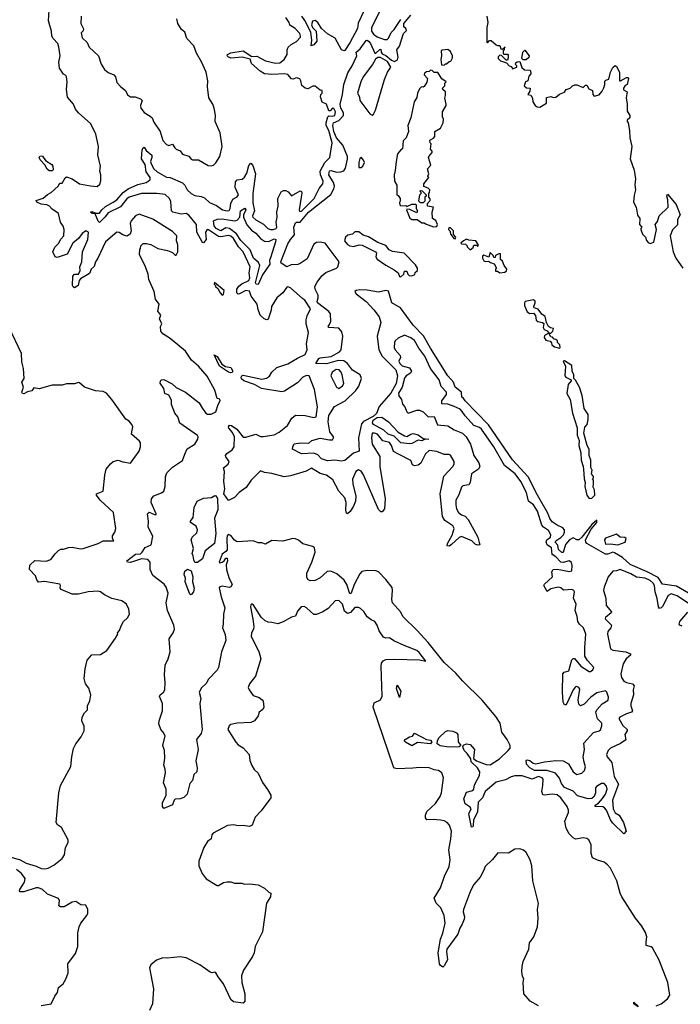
# Model space of a CAD drawing. Extents: x 2293139 to 2515392, y 824115 to 1006937.
# Tile 311 of 417: x 2410292 to 2415619, y 965650 to 973587. Entities that reach past the tile are written whole.
import ezdxf

# ---------------------------------------------------------------- set-up
doc = ezdxf.new("R2010")
doc.units = 0

msp = doc.modelspace()

# ---------------------------------------------------------------- linework, layer by layer
at = {"layer": '0CON10XD'}
for points in [[(2413235.6, 973735.6), (2413127.7, 973525), (2413129.3, 973495), (2413145, 973469.3), (2413175, 973448.4), (2413235, 973427.6), (2413255, 973427.9), (2413265, 973436.7), (2413286.8, 973483.2), (2413312.1, 973507.9), (2413365, 973589.2)], [(2411624.3, 970085.7), (2411642.2, 970127.8), (2411705, 970166), (2411727.5, 970205), (2411732, 970225), (2411725, 970236), (2411583.8, 970335), (2411566.7, 970385), (2411542.5, 970415), (2411517.5, 970485), (2411515, 970520), (2411495, 970560), (2411463, 970573), (2411453.3, 970615), (2411426.1, 970656.1), (2411426.2, 970675), (2411435.8, 970684.2), (2411455.6, 970685.6), (2411521.8, 970651.8), (2411555, 970622.9), (2411630, 970585), (2411739.7, 970499.7), (2411765, 970453.3), (2411794, 970415), (2411807.7, 970407.7), (2411835, 970407.5), (2411875, 970426.7), (2411893.8, 970486.2), (2411909.2, 970515), (2411905, 970527.5), (2411883.8, 970533.8), (2411865, 970600), (2411804.1, 970714.1), (2411732.7, 970792.7), (2411678.3, 970841.7), (2411630, 970915), (2411505, 971017.5), (2411447.5, 971055), (2411430, 971075), (2411427, 971113), (2411437.5, 971135), (2411420, 971175), (2411430, 971205), (2411407, 971237), (2411416.7, 971295), (2411387.5, 971335), (2411376.7, 971395), (2411333, 971493), (2411327.5, 971535), (2411306.2, 971595), (2411257.5, 971695), (2411260, 971735), (2411267, 971743), (2411270, 971765), (2411288.3, 971781.7), (2411315, 971782.5), (2411350, 971775), (2411405, 971743.3), (2411485, 971727.5), (2411525, 971710), (2411545, 971690), (2411555, 971690), (2411567.5, 971715), (2411567, 971773), (2411556.7, 971805), (2411558.8, 971845), (2411525, 971878.6), (2411365, 971978), (2411255, 972018), (2411225, 972006.7), (2411192, 971965), (2411184.2, 971945), (2411190, 971885), (2411182.3, 971857.7), (2411155, 971841.2), (2411125, 971853.8), (2411095, 971872), (2411076.1, 971873.9), (2410985, 971796.7), (2410922.5, 971665), (2410902.1, 971635), (2410891.4, 971598.6), (2410868.9, 971575), (2410855, 971540.6), (2410781.8, 971498.2), (2410772, 971485), (2410762.4, 971445), (2410735, 971424.6), (2410722.4, 971432.4), (2410717.4, 971445), (2410721.7, 971518.3), (2410734.2, 971535.8), (2410765, 971536.9), (2410779.3, 971565), (2410778.2, 971595), (2410792.2, 971635), (2410798.5, 971715), (2410841.5, 971815), (2410845.8, 971875), (2410825, 971886.2), (2410795, 971863.8), (2410766.8, 971823.2), (2410721.2, 971785), (2410674, 971696), (2410595, 971668.9), (2410579.2, 971675), (2410558, 971715), (2410575, 971753.3), (2410605, 971784), (2410623, 971817), (2410647.5, 971845), (2410651.1, 971895), (2410642.2, 971922.2), (2410620, 971955), (2410606, 972025), (2410555, 972060), (2410532.5, 972085), (2410510, 972095), (2410465, 972098.8), (2410430, 972115), (2410425, 972130), (2410480.7, 972149.3), (2410515, 972178.8), (2410546.1, 972193.9), (2410602.5, 972245), (2410615, 972270), (2410635, 972270), (2410658, 972312), (2410670.8, 972319.2), (2410715, 972302.9), (2410775, 972262.5), (2410863.3, 972246.7), (2410917.7, 972242.3), (2410938.3, 972261.7), (2410946.8, 972286.8), (2410946.9, 972335), (2410939.4, 972365), (2410942.5, 972405), (2410921.7, 972498.3), (2410928.8, 972565), (2410906.7, 972665), (2410865, 972746.7), (2410765, 972836.9), (2410741.8, 972865), (2410726.8, 972906.8), (2410677.7, 972962.3), (2410669.1, 973025), (2410674.3, 973085), (2410670, 973125), (2410665, 973137.5), (2410645, 973147.5), (2410613.3, 973195), (2410606.7, 973245), (2410618.8, 973295), (2410608.8, 973365), (2410600, 973395), (2410562.5, 973435), (2410552.5, 973455), (2410547.5, 973495), (2410523, 973577), (2410530, 973665)], [(2415716.5, 968946.5), (2415589.8, 969019.8), (2415475, 969036.9), (2415440.3, 969090.3), (2415351.4, 969135), (2415216.2, 969195), (2415152.1, 969252.1), (2415089.4, 969289.4), (2415075, 969293.8), (2415035, 969277.6), (2415015, 969279.3), (2414865, 969364.3), (2414857.4, 969375), (2414856, 969395), (2414901.1, 969478.9), (2414945.6, 969535), (2414945, 969553.3), (2414905, 969516.9), (2414825.4, 969415), (2414801.5, 969395), (2414785, 969393.5), (2414755, 969409.4), (2414725.8, 969395), (2414694.6, 969355.4), (2414675, 969291.8), (2414665, 969291.8), (2414636, 969315), (2414631, 969351), (2414610.3, 969375), (2414614.2, 969385), (2414655, 969411.7), (2414676, 969434), (2414685.2, 969455), (2414685.1, 969475.1), (2414672, 969492), (2414625, 969511.6), (2414585, 969539.2), (2414566.7, 969565), (2414551.1, 969608.9), (2414466.6, 969755), (2414391.6, 969901.6), (2414265, 970038.2), (2414071.5, 970321.5), (2413883.5, 970515), (2413869.1, 970539.1), (2413857.5, 970545), (2413855.6, 970585), (2413805, 970623.8), (2413790.5, 970665), (2413745, 970715.6), (2413605, 970939.1), (2413548.2, 971038.2), (2413464.6, 971125), (2413363.2, 971263.2), (2413293.2, 971303.2), (2413265, 971398.6), (2413245, 971403.8), (2413185, 971389.8), (2413095, 971406.2), (2413035, 971409.5), (2413004.5, 971405), (2412995.3, 971395), (2413005, 971376.6), (2413086.5, 971316.5), (2413148.5, 971248.5), (2413190.8, 971190.7), (2413205.3, 971145), (2413174.3, 971035.7), (2413187.4, 970925), (2413215, 970874), (2413324.3, 970765), (2413339, 970715), (2413329.1, 970655), (2413285, 970576.2), (2413190.3, 970469.7), (2413168.9, 970411.1), (2413142, 970388), (2413063.2, 970346.8), (2413049.6, 970330.4), (2413024.8, 970215), (2413030.2, 970109.8), (2412985, 970092), (2412915, 970033.5), (2412887.3, 970027.3), (2412834.1, 970035.9), (2412775, 970030.8), (2412725, 970047.5), (2412695, 970080), (2412665, 970092.2), (2412565, 970086.7), (2412492.5, 970125), (2412493.3, 970145), (2412505, 970167.5), (2412557.3, 970177.3), (2412625, 970172.5), (2412647.5, 970195), (2412715, 970212.5), (2412791.1, 970198.9), (2412815, 970200.8), (2412823.1, 970215), (2412821.9, 970225), (2412793, 970265), (2412779.5, 970345), (2412784.3, 970395), (2412831.4, 970468.6), (2412916.2, 970513.8), (2413002.1, 970597.9), (2413027.3, 970632.7), (2413049.3, 970695), (2413038, 970725), (2412975, 970761.4), (2412936.7, 970816.7), (2412906.4, 970836.4), (2412861.4, 970838.6), (2412765, 970813.8), (2412680, 970815), (2412704.4, 970855), (2412715, 970862.2), (2412805, 970872), (2412870.4, 970909.6), (2412883.5, 970925), (2412896.7, 971035), (2412890.6, 971070.6), (2412865, 971101.4), (2412784.4, 971105), (2412778.7, 971115), (2412790.2, 971129.8), (2412801.4, 971155), (2412798.8, 971215), (2412783.8, 971233.8), (2412694, 971305), (2412689.8, 971315), (2412699.6, 971345), (2412698.7, 971365), (2412675.8, 971415), (2412673.2, 971435), (2412690.2, 971469.8), (2412728.6, 971521.4), (2412762, 971548), (2412847.5, 971585), (2412856.7, 971595), (2412869.2, 971635), (2412756.7, 971785), (2412714.8, 971794.8), (2412685, 971791.7), (2412662.9, 971777), (2412611.3, 971658.7), (2412555, 971621.6), (2412535, 971613.5), (2412480.2, 971609.8), (2412445, 971594.4), (2412400.4, 971625), (2412398.4, 971635), (2412455, 971778.9), (2412475, 971813.9), (2412508, 971852), (2412502.7, 971915), (2412515, 971949.2), (2412525, 971955.6), (2412555, 971955.8), (2412620.2, 972035), (2412800.9, 972179.1), (2412826.6, 972223.4), (2412830.5, 972245), (2412822.5, 972275), (2412785.2, 972335), (2412791.5, 972368.5), (2412805, 972372.4), (2412847.3, 972357.3), (2412880.5, 972359.5), (2412905, 972369.1), (2412918.7, 972391.3), (2412936.7, 972463.3), (2412934.2, 972485), (2412898.4, 972575), (2412847.2, 972635), (2412825.1, 972685.1), (2412816.3, 972735), (2412823.8, 972756.2), (2412865.1, 972774.9), (2412904, 972815), (2412902.7, 972835), (2412881, 972875), (2412876.3, 972905), (2412895.5, 972985), (2412904.9, 973065), (2412939.1, 973159.1), (2412973.8, 973215), (2413009.7, 973295), (2413005, 973326.4), (2413038.6, 973351.4), (2413085, 973419.1), (2413095, 973421.2), (2413105, 973414.7), (2413122, 973395), (2413155, 973317.5), (2413165, 973316.7), (2413195, 973347.8), (2413205, 973350.6), (2413206.5, 973325), (2413215, 973311.8), (2413245, 973299.4), (2413291, 973261), (2413315, 973250.4), (2413338, 973262), (2413343.6, 973285), (2413333.3, 973345), (2413355.8, 973374.2), (2413387.5, 973475), (2413411.2, 973498.8), (2413405.5, 973515), (2413389.8, 973529.8), (2413388.7, 973555), (2413446.7, 973623.3)], [(2413066.1, 973655), (2413021.8, 973558.2), (2413014.8, 973515), (2412955, 973401), (2412915, 973339.1), (2412905, 973335.5)], [(2410788.8, 973615), (2410786.2, 973555), (2410806.1, 973513.9), (2410803.6, 973496.4), (2410788.3, 973481.7), (2410795, 973440), (2410835, 973402.5), (2410853.3, 973365), (2410928.8, 973295), (2410948.3, 973228.3), (2410976.7, 973185), (2411005, 973160), (2411051.7, 973141.7), (2411063.3, 973125), (2411075, 973080), (2411107.5, 973045), (2411145, 973016.7), (2411161.7, 972981.7), (2411185, 972966.2), (2411224.1, 972964.1), (2411265, 972948), (2411280, 972935), (2411266, 972895), (2411270, 972875), (2411295, 972838.8), (2411345, 972810), (2411359.2, 972795), (2411375, 972760), (2411424, 972685), (2411445, 972613.3), (2411475, 972580), (2411495, 972573.3), (2411525, 972582.5), (2411542.5, 972555), (2411555, 972542.5), (2411585, 972530), (2411603.6, 972503.6), (2411657, 972487), (2411673.6, 972463.6), (2411685, 972457.5), (2411735, 972457.5), (2411812.7, 972412.7), (2411835, 972408), (2411855, 972414.2), (2411875, 972432), (2411906, 972484), (2411924.5, 972565), (2411908.2, 972675), (2411867.1, 972765), (2411872.1, 972817.9), (2411860.5, 972875), (2411850, 972905), (2411816.5, 972956.5), (2411807.5, 973045), (2411808.8, 973095), (2411795.5, 973164.5), (2411758.2, 973248.2), (2411717.8, 973317.8), (2411695, 973376.7), (2411640, 973435), (2411625, 973487.5), (2411597, 973507), (2411566.2, 973555), (2411560, 973595)], [(2412576.1, 971336.1), (2412475, 971424.7), (2412455, 971433.9), (2412445, 971430.9), (2412415, 971385.4), (2412365.3, 971344.7), (2412322, 971275), (2412319.5, 971245), (2412296.4, 971173.6), (2412285, 971167.5), (2412264.7, 971174.7), (2412230.8, 971205), (2412215, 971250), (2412207.5, 971295), (2412158.9, 971358.9), (2412145, 971399.6), (2412115, 971404.4), (2412065, 971376.4), (2412055, 971375.5), (2412042.3, 971385), (2412043.7, 971415), (2412060.3, 971439.7), (2412082.2, 971457.8), (2412139, 971485), (2412148.8, 971505), (2412141.9, 971545), (2412150.8, 971595), (2412094.8, 971715), (2412056.6, 971756.6), (2412015, 971821.8), (2411995, 971841.6), (2411975, 971848.2), (2411915, 971837.4), (2411895, 971840.2), (2411815, 971894.2), (2411802.9, 971895), (2411791.2, 971875), (2411795.6, 971815), (2411775, 971788.1), (2411765, 971789.8), (2411721.5, 971875), (2411717.2, 971935), (2411655, 972010.8), (2411635, 972024.8), (2411595, 972018.2), (2411526, 972036), (2411517.2, 972047.2), (2411512, 972122), (2411501.2, 972145), (2411465, 972178.4), (2411397, 972187), (2411275, 972185.4), (2411174.1, 972155), (2411156.9, 972143.1), (2411105, 972078.8), (2411005, 972028.8), (2410979.2, 971995), (2410935, 971953.3), (2410925, 971962.9), (2410901.4, 972021.4), (2410876.7, 972025), (2410863.7, 972036.3), (2410875, 972040.5), (2410907.2, 972027.2), (2410935, 972026.1), (2410955.3, 972055), (2410985, 972081.5), (2411044.8, 972115), (2411075.1, 972134.9), (2411126.3, 972193.7), (2411166.9, 972223.1), (2411245, 972258.4), (2411312.5, 972275), (2411344.4, 972295), (2411345.4, 972315), (2411311.4, 972361.4), (2411305, 972418.9), (2411274.8, 972465), (2411280.6, 972535), (2411285, 972551.2), (2411295, 972560), (2411312.7, 972532.7), (2411357.9, 972495), (2411358.9, 972475), (2411347.7, 972445), (2411352.2, 972425), (2411373.7, 972383.7), (2411401.2, 972361.2), (2411475, 972318.7), (2411505, 972314.3), (2411605, 972271), (2411622.9, 972252.9), (2411642.3, 972215), (2411675, 972184.6), (2411705, 972169.1), (2411755, 972161.8), (2411781.5, 972151.5), (2411823.1, 972113.1), (2411878.9, 972088.9), (2411926.4, 972055), (2411964, 972046), (2411981.4, 972048.6), (2411990.4, 972065), (2411995.4, 972105.4), (2412010.4, 972139.6), (2412045, 972158.1), (2412055.9, 972174.1), (2412029.5, 972235), (2412031.3, 972278.7), (2412045, 972295.5), (2412085, 972301.1), (2412105, 972316.9), (2412125, 972350.8), (2412139.6, 972410.4), (2412155, 972429.2), (2412171.2, 972411.2), (2412193.9, 972345), (2412171.3, 972185), (2412171, 972111), (2412186.2, 972045), (2412169.2, 972005), (2412171.2, 971995), (2412195, 971973.3), (2412258.7, 971938.7), (2412294.3, 971904.3), (2412315, 971895.3), (2412335, 971895.3), (2412360, 971905), (2412365.9, 971914.1), (2412360.4, 971955), (2412367.8, 971995), (2412364.8, 972035.2), (2412376.9, 972085), (2412374, 972145), (2412401.2, 972198.8), (2412420.1, 972209.9), (2412439.3, 972209.3), (2412458, 972198), (2412485, 972167.1), (2412555, 972206.7), (2412565, 972201.2), (2412568.5, 972188.5), (2412560.9, 972155), (2412545.3, 972055.3), (2412551.8, 972041.8), (2412565, 972044.4), (2412666.5, 972145), (2412707.2, 972225), (2412735.8, 972265), (2412739.3, 972285), (2412718.1, 972335), (2412715.8, 972365), (2412753.8, 972436.2), (2412793.9, 972475), (2412812.4, 972595), (2412785, 972694.1), (2412763.6, 972733.6), (2412763.5, 972756.5), (2412776.1, 972803.9), (2412785, 972810.6), (2412815, 972808.3), (2412833.9, 972815), (2412838.3, 972845), (2412825, 972870), (2412815, 972873.8), (2412795, 972851.2), (2412785, 972852.5), (2412766.4, 972906.4), (2412731.7, 972921.7), (2412717.5, 972965), (2412720, 972985), (2412730, 972995), (2412730, 973015), (2412715, 973017.5), (2412675, 973050), (2412655, 973050), (2412615, 973030), (2412595, 973033.8), (2412565.9, 973055.9), (2412559.4, 973095), (2412550.6, 973110.6), (2412525, 973118), (2412495, 973107.5), (2412485, 973110), (2412454.3, 973144.3), (2412429.7, 973150.3), (2412325, 973143.9), (2412265, 973151.3), (2412231.6, 973171.6), (2412162.6, 973232.6), (2412149.5, 973269.5), (2412085, 973284.1), (2411997.2, 973277.2), (2411975, 973284.4), (2411966, 973295), (2411968, 973305), (2411995, 973320), (2412095, 973335.3), (2412165, 973289.2), (2412205, 973293.8), (2412275, 973255.5), (2412355, 973235.3), (2412390.6, 973239.4), (2412425, 973265.6), (2412449.2, 973305), (2412450, 973345), (2412456.5, 973365), (2412481.9, 973388.1), (2412525, 973411.2), (2412555.6, 973445), (2412557.5, 973455), (2412550, 973475), (2412514.7, 973514.7), (2412471.7, 973541.7), (2412464.5, 973565), (2412438.5, 973605)], [(2412905, 973335.5), (2412888.1, 973345), (2412835, 973438.1), (2412773.9, 973473.9), (2412726.3, 973515), (2412695.3, 973565.3), (2412675, 973580.3), (2412654.3, 973575), (2412644.4, 973544.4), (2412652.9, 973522.9), (2412682.2, 973495), (2412687.1, 973415), (2412665, 973383.1), (2412643.8, 973375), (2412647.1, 973422.9), (2412639.7, 973485), (2412590.9, 973580.9), (2412566.4, 973615)], [(2414060, 973615), (2414067.5, 973565), (2414060, 973525), (2414060, 973405), (2414065, 973400), (2414081.7, 973418.3), (2414095, 973420), (2414133, 973383), (2414145, 973377.5), (2414165, 973380), (2414171.7, 973351.7), (2414185, 973350), (2414207, 973367), (2414200, 973360), (2414200, 973345), (2414190, 973335), (2414190, 973315), (2414195, 973310), (2414225, 973310), (2414231.7, 973301.7), (2414231.7, 973278.3), (2414225, 973260), (2414215, 973260), (2414178.3, 973298.3), (2414165, 973300), (2414151.7, 973288.3), (2414150, 973275), (2414170, 973255), (2414218.3, 973238.3), (2414240, 973215), (2414258.3, 973208.3), (2414265, 973190), (2414300, 973205), (2414300, 973215), (2414290, 973225), (2414291.7, 973238.3), (2414303, 973247), (2414325, 973250), (2414341.7, 973201.7), (2414361.7, 973181.7), (2414405, 973180), (2414410, 973175), (2414415, 973150), (2414398.3, 973131.7), (2414390, 973095), (2414370, 973085), (2414360, 973055), (2414378.3, 973038.3), (2414407.5, 973035), (2414405, 973010), (2414390, 972985), (2414415, 972977.5), (2414426.7, 972955), (2414430, 972925), (2414447.5, 972895), (2414463.6, 972883.6), (2414487, 972883), (2414540, 972915), (2414540, 972960), (2414575, 972967.5), (2414595, 972960), (2414615, 972962.5), (2414645, 972987.5), (2414685, 973002.5), (2414700, 973025), (2414730, 973035), (2414750, 973055), (2414768.3, 973061.7), (2414785, 973062.5), (2414835, 973040), (2414855, 973060), (2414865, 973060), (2414880.7, 973030.7), (2414910, 973015), (2414913, 972983), (2414925, 972970), (2414965, 972982.5), (2414988.8, 973011.2), (2415001.7, 973038.3), (2415010, 973065), (2415009.3, 973090.7), (2415019.3, 973100.7), (2415043, 973107), (2415056.7, 973165), (2415075, 973202.5), (2415095, 973217.5), (2415105, 973210), (2415130, 973165), (2415130, 973095), (2415137, 973093), (2415185, 973120), (2415195, 973120), (2415201.7, 973111.7), (2415190, 973065), (2415173.6, 973056.4), (2415160, 973035), (2415161.7, 973021.7), (2415190, 973005), (2415183.6, 972956.4)], [(2413715, 973220), (2413725, 973230), (2413735, 973230), (2413755, 973250), (2413768.3, 973251.7), (2413781.7, 973278.3), (2413782.5, 973295), (2413765, 973330), (2413745, 973347.5), (2413698.3, 973341.7), (2413690, 973335), (2413693.3, 973295), (2413687.5, 973265), (2413692.5, 973222.5), (2413715, 973220)], [(2414375, 973262.5), (2414352.5, 973262.5), (2414340, 973275), (2414350, 973325), (2414365, 973340), (2414400, 973295), (2414398.3, 973281.7), (2414375, 973262.5)], [(2413135, 972816.7), (2413145, 972824), (2413162.6, 972857.4), (2413235, 973106), (2413257.5, 973165), (2413285.8, 973205), (2413259, 973249), (2413202.8, 973282.8), (2413178.9, 973281.1), (2413160.5, 973269.5), (2413136.2, 973225), (2413062.9, 973127.1), (2413042.7, 973087.3), (2413015.5, 972995.5), (2413031, 972965), (2413036, 972935), (2413115, 972826.8), (2413135, 972816.7)], [(2413628.3, 971918.3), (2413655, 971920), (2413660, 971935), (2413648.3, 971968.3), (2413620, 971985), (2413617.5, 972035), (2413630, 972075), (2413580, 972085), (2413580, 972105), (2413601.7, 972128.3), (2413601.7, 972141.7), (2413590, 972155), (2413590, 972185), (2413597, 972193), (2413600, 972215), (2413585, 972230), (2413551.7, 972241.7), (2413550, 972265), (2413590, 972315), (2413582.5, 972325), (2413590, 972345), (2413580, 972385), (2413607.5, 972415), (2413587.5, 972475), (2413590, 972485), (2413617.5, 972515), (2413617, 972527), (2413603.6, 972543.6), (2413610, 972585), (2413603, 972593), (2413600, 972615), (2413629.3, 972630.7), (2413640, 972645), (2413640, 972685), (2413686.4, 972713.6), (2413707.5, 972755), (2413710, 972785), (2413702.5, 972805), (2413702.5, 972845), (2413730, 972895), (2413730, 972905), (2413720, 972955), (2413726.7, 972975), (2413726.4, 973006.4), (2413703.3, 973023.3), (2413702.5, 973035), (2413720, 973055), (2413720, 973075), (2413730, 973085), (2413695, 973110), (2413665, 973160), (2413635, 973160), (2413618.3, 973178.3), (2413605, 973180), (2413595, 973170), (2413573, 973167), (2413557.5, 973155), (2413553, 973143), (2413581.7, 973111.7), (2413576.4, 973083.6), (2413555, 973047.5), (2413545, 973042.5), (2413533, 973047), (2413515, 973030), (2413500, 972995), (2413495, 972960), (2413473.3, 972925), (2413447.5, 972795), (2413423.3, 972735), (2413427.5, 972685), (2413407.5, 972635), (2413385, 972610), (2413380, 972545), (2413365, 972537.5), (2413340, 972505), (2413326.7, 972445), (2413320.7, 972370.7), (2413311.2, 972335), (2413313.8, 972285), (2413333, 972253), (2413332.5, 972175), (2413345, 972170), (2413360, 972145), (2413360, 972125), (2413353.6, 972113.6), (2413357.5, 972095), (2413365, 972087.5), (2413405, 972090), (2413415, 972080), (2413455, 972100), (2413485, 972100), (2413490, 972095), (2413490, 972065), (2413500, 972045), (2413495, 972030), (2413437, 972057), (2413415, 972060), (2413410, 972055), (2413437, 971987), (2413455, 971977.5), (2413497, 971977), (2413535, 971950), (2413555, 971950), (2413565, 971940), (2413628.3, 971918.3)], [(2415183.6, 972956.4), (2415191.2, 972905), (2415190.7, 972850.7), (2415212.5, 972815), (2415212.5, 972795), (2415191.7, 972778.3), (2415190, 972765), (2415197.5, 972755), (2415208.8, 972695), (2415211.2, 972635), (2415227.5, 972565), (2415216.2, 972465), (2415246.7, 972375), (2415258.8, 972305), (2415253.3, 972255), (2415257.5, 972215), (2415247, 972173), (2415242.5, 972115), (2415263.3, 972075), (2415275, 972010), (2415292.5, 971985), (2415290, 971935), (2415310, 971915), (2415300, 971905), (2415300, 971895), (2415315, 971857.5), (2415337.5, 971835), (2415346.4, 971806.4), (2415360.7, 971790.7), (2415375, 971782.5), (2415406.4, 971793.6), (2415426.7, 971895), (2415417.5, 971935), (2415435, 971960), (2415450, 972005), (2415520, 972075), (2415517.5, 972135), (2415510, 972165), (2415515, 972180), (2415586.1, 972096.1), (2415617.5, 972015), (2415596.7, 971975), (2415596.2, 971933.8), (2415556.4, 971893.6), (2415536.2, 971845), (2415561.2, 971715), (2415583.8, 971665), (2415638.8, 971585)], [(2410555, 972367.5), (2410529.5, 972369.5), (2410512.7, 972382.7), (2410495.8, 972415.8), (2410457.3, 972457.3), (2410450, 972475), (2410454.1, 972485.9), (2410465, 972490), (2410475, 972485.8), (2410500.5, 972450.5), (2410550.3, 972420.3), (2410559.2, 972405), (2410563, 972377), (2410555, 972367.5)], [(2413045, 972394.4), (2413058.6, 972405), (2413071.9, 972435), (2413065, 972455.8), (2413045, 972477.5), (2413035, 972467.5), (2413026.2, 972435), (2413027.5, 972395), (2413045, 972394.4)], [(2413545, 972110), (2413525, 972110), (2413510, 972125), (2413520, 972175), (2413530, 972185), (2413530, 972195), (2413520, 972205), (2413525, 972210), (2413538.3, 972208.3), (2413570, 972175), (2413570, 972165), (2413560, 972155), (2413560, 972125), (2413545, 972110)], [(2412215, 971452.7), (2412200, 971455), (2412194.2, 971465), (2412229.8, 971605), (2412219.1, 971629.1), (2412178, 971665), (2412151.4, 971731.4), (2412075, 971807.2), (2412040.2, 971860.2), (2411985, 971902.4), (2411955, 971908.6), (2411915, 971885.6), (2411876.9, 971905), (2411860, 971925), (2411853.6, 971966.4), (2411885, 971980), (2411925, 971982), (2412025, 971966.2), (2412045, 971969.7), (2412067.3, 971995), (2412073.9, 972045), (2412108, 972068), (2412115, 972053.8), (2412096.7, 972015), (2412095.8, 971995), (2412122.5, 971932.5), (2412160.3, 971890.3), (2412196.6, 971865), (2412232.7, 971822.7), (2412265, 971801.1), (2412300.8, 971799.3), (2412345, 971820.5), (2412357.5, 971815), (2412356.2, 971795), (2412318.5, 971675), (2412307.2, 971645), (2412308.3, 971615), (2412249, 971531), (2412215, 971452.7)], [(2413365, 971513.3), (2413390, 971535), (2413395, 971560), (2413415, 971560), (2413422.5, 971535), (2413433.6, 971523.6), (2413455, 971522.5), (2413478.3, 971531.7), (2413481.7, 971548.3), (2413500, 971565), (2413500, 971585), (2413485, 971610), (2413392.5, 971705), (2413297.6, 971717.6), (2413272.5, 971732.5), (2413245, 971767.3), (2413179.8, 971789.8), (2413105, 971837.3), (2413061, 971851), (2413026.8, 971876.8), (2412995, 971877.6), (2412975, 971858.8), (2412938.9, 971851.1), (2412920, 971835), (2412911.2, 971805), (2412935, 971776), (2412955, 971764.2), (2412985, 971758), (2413029.3, 971770.7), (2413055, 971768.8), (2413161.2, 971715), (2413170, 971705), (2413163.8, 971675), (2413175, 971656.7), (2413245, 971608), (2413311.5, 971571.5), (2413343.3, 971545), (2413355, 971517.5), (2413365, 971513.3)], [(2413805, 971820), (2413810, 971835), (2413790, 971855), (2413790, 971885), (2413765, 971910), (2413751.7, 971908.3), (2413750, 971895), (2413760, 971885), (2413770, 971855), (2413793.6, 971823.6), (2413805, 971820)], [(2413925, 971732.5), (2413948.3, 971751.7), (2413955, 971770), (2413975, 971770), (2413988.3, 971761.7), (2413990, 971775), (2413970, 971805), (2413915, 971810), (2413895, 971817.5), (2413870, 971805), (2413850, 971785), (2413855, 971780), (2413888.3, 971778.3), (2413900, 971765), (2413900, 971755), (2413925, 971732.5)], [(2414165, 971547.5), (2414205, 971552.5), (2414218.3, 971561.7), (2414220, 971575), (2414197.5, 971605), (2414185, 971640), (2414170, 971655), (2414168.3, 971698.3), (2414155, 971700), (2414130, 971685), (2414125, 971670), (2414115, 971670), (2414110, 971685), (2414085, 971710), (2414075, 971672.5), (2414035, 971687.5), (2414025, 971680), (2414023.3, 971665), (2414035, 971642.5), (2414045, 971637.5), (2414071.7, 971641.7), (2414088.3, 971628.3), (2414118.3, 971618.3), (2414137.5, 971585), (2414130, 971575), (2414130, 971560), (2414145, 971560), (2414165, 971547.5)], [(2411925, 971367.5), (2411935, 971372.5), (2411940, 971405), (2411861.7, 971468.3), (2411860, 971455), (2411870, 971445), (2411870, 971435), (2411889.3, 971419.3), (2411907.5, 971385), (2411925, 971367.5)], [(2415685, 968880.5), (2415595, 968942.7), (2415545, 968959.5), (2415520.2, 968945), (2415475, 968856.8), (2415465, 968845.2), (2415450.6, 968840.6), (2415442.8, 968852.8), (2415432.5, 968922.5), (2415415.4, 968975), (2415411.2, 969025), (2415401, 969045), (2415375, 969065.6), (2415335, 969084.6), (2415265, 969093.3), (2415221.2, 969118.8), (2415135, 969156), (2415105, 969144.7), (2415075, 969141.8), (2415038.7, 969095), (2415005, 969012.1), (2415000.5, 968985), (2415017.8, 968925), (2415022.5, 968865), (2415063.9, 968815), (2415061.3, 968805), (2415015, 968767.3), (2415012.9, 968757.1), (2415065.2, 968705), (2415059.8, 968685), (2415035.6, 968655), (2415031, 968635), (2415055, 968515.5), (2415073.8, 968503.8), (2415180.4, 968490.4), (2415218.2, 968475), (2415217.9, 968465), (2415183, 968435), (2415158.8, 968395), (2415140.2, 968315), (2415145.7, 968285), (2415164.5, 968255), (2415185, 968243.3), (2415232.5, 968232.5), (2415246.5, 968216.5), (2415239.1, 968185), (2415240.9, 968145), (2415219.1, 968075), (2415219.6, 968055), (2415233, 968015), (2415226.4, 968003.6), (2415185, 967991.6), (2415131.6, 967965), (2415123.9, 967955), (2415155, 967896.1), (2415189.7, 967865), (2415190, 967855), (2415172.9, 967825), (2415178.8, 967781.2), (2415138, 967752), (2415055, 967714), (2415038, 967695), (2415025.2, 967665), (2415030.5, 967645), (2415068, 967598), (2415086.6, 967485), (2415120.7, 967425), (2415071.4, 967295), (2415076.6, 967225), (2415095, 967194.5), (2415125.7, 967175), (2415161.4, 967115), (2415182.5, 967045), (2415165, 967023.3), (2415075, 967111.2), (2415055, 967138), (2415023.4, 967215), (2415008.2, 967235), (2414995, 967241.3), (2414933.3, 967245), (2414932.5, 967255), (2414959.2, 967270.8), (2414991, 967309), (2415016.5, 967345), (2415028.7, 967385), (2415025, 967408.2), (2415005, 967430.5), (2414985, 967429.5), (2414942.6, 967405), (2414935.6, 967394.4), (2414935.2, 967355), (2414924.5, 967325.5), (2414905, 967308), (2414875, 967306.4), (2414790.5, 967330.5), (2414755, 967367), (2414685, 967397.9), (2414660.1, 967430.1), (2414643.8, 967473.8), (2414612.1, 967512.1), (2414545, 967535.2), (2414443.1, 967535), (2414406.4, 967555), (2414379.2, 967585), (2414376.2, 967615), (2414385, 967622), (2414405, 967615.5), (2414432.7, 967592.7), (2414455, 967587.7), (2414525.3, 967604.7), (2414615.5, 967614.5), (2414673.6, 967613.6), (2414718.1, 967588.1), (2414755, 967524.2), (2414785, 967502.5), (2414825, 967512.9), (2414846.2, 967535), (2414855.5, 967565), (2414845, 967602.9), (2414835.7, 967645), (2414846.6, 967705), (2414840.8, 967755), (2414918, 967842), (2414965, 967853.2), (2414976.6, 967863.4), (2414986.9, 967895), (2414986.7, 967915), (2414951.9, 967951.9), (2414938.3, 968005), (2414946, 968024), (2414988.1, 968071.9), (2415037.2, 968102.8), (2415040, 968125), (2415027.8, 968165), (2415015, 968177.2), (2414945, 968161.8), (2414896.8, 968125), (2414845, 968068.4), (2414815, 968057.3), (2414800.4, 968070.4), (2414794.7, 968104.7), (2414809.8, 968189.8), (2414800, 968205), (2414785, 968211.5), (2414775, 968208.8), (2414755, 968185.5), (2414705, 968075.8), (2414695, 968064.3), (2414685, 968064.2), (2414675.4, 968085), (2414669.1, 968165), (2414671.4, 968315), (2414681.7, 968328.3), (2414720.7, 968339.3), (2414730.8, 968379.2), (2414744.4, 968425.6), (2414755, 968436.7), (2414765, 968437.8), (2414817.3, 968375), (2414885, 968332.5), (2414895, 968332.1), (2414914.5, 968345), (2414922.2, 968365), (2414870.9, 968420.9), (2414849.3, 968455), (2414848.5, 968525), (2414858.1, 968635), (2414839.5, 968685), (2414805.3, 968715.3), (2414793.5, 968735), (2414788.8, 968775), (2414771.5, 968825), (2414780.7, 968875), (2414758.8, 968925), (2414766.7, 968975), (2414761.2, 968985), (2414745, 968993.2), (2414677.1, 968987.1), (2414655, 969008.1), (2414635, 969013.3), (2414575, 968999.2), (2414545, 968978.1), (2414518.6, 969025), (2414523.3, 969036.7), (2414589.5, 969095), (2414582.4, 969135), (2414595, 969154.3), (2414625, 969158.3), (2414725, 969140), (2414745.5, 969144.5), (2414746.8, 969186.8), (2414740.9, 969210.9), (2414724.3, 969224.3), (2414675, 969212.6), (2414655, 969214.8), (2414616.3, 969256.3), (2414585.6, 969275.6), (2414579.5, 969329.5), (2414545.5, 969355), (2414537.8, 969375), (2414543.8, 969395), (2414572.9, 969415), (2414575.3, 969435), (2414555, 969468.8), (2414515.6, 969495.6), (2414502.5, 969512.5), (2414466.6, 969625), (2414434.4, 969675), (2414395, 969706.2), (2414378.4, 969775), (2414333, 969865), (2414287.3, 969925), (2414202.7, 969992.7), (2414114.4, 970145), (2414015, 970287.3), (2413999.4, 970299.4), (2413954.4, 970314.4), (2413883, 970393), (2413859.8, 970429.8), (2413845, 970446.2), (2413795, 970469.5), (2413745, 970486.5), (2413695, 970490), (2413695.9, 970515), (2413733.1, 970565), (2413734.2, 970585), (2413689.8, 970629.8), (2413674.8, 970685), (2413605.6, 970775), (2413560.2, 970875), (2413509.6, 970939.6), (2413475, 971000.4), (2413445, 971022.3), (2413395, 971042.9), (2413345, 971020), (2413321.1, 970998.9), (2413314.5, 970985), (2413311.8, 970945), (2413318.9, 970925), (2413360.5, 970880.5), (2413362.1, 970865), (2413350, 970835), (2413358.7, 970815), (2413377.2, 970797.2), (2413435, 970780.9), (2413450.8, 970755), (2413442.3, 970737.7), (2413408.6, 970715), (2413395, 970696.1), (2413376.8, 970625), (2413346.2, 970575), (2413348.6, 970555), (2413370.8, 970525), (2413378.7, 970488.7), (2413398.6, 970465), (2413413.5, 970425), (2413425, 970414.6), (2413495, 970438.4), (2413515, 970439.5), (2413545, 970426.9), (2413585, 970386.9), (2413635, 970387.5), (2413660, 970320), (2413745, 970313.3), (2413795, 970279.6), (2413863, 970253), (2413892.2, 970225), (2413926.4, 970165), (2413953.3, 970075), (2413995.6, 970015), (2414003.3, 969985), (2413991.4, 969965), (2413934.4, 969925), (2413923.7, 969856.3), (2413915, 969838), (2413865, 969829.2), (2413855, 969818.8), (2413834.2, 969755.7), (2413808.2, 969715), (2413808.2, 969675), (2413814.1, 969644.1), (2413831.5, 969615), (2413855, 969595.5), (2413884.5, 969584.5), (2413907.4, 969557.4), (2413986.7, 969416.7), (2413997, 969373), (2414002.5, 969355), (2413985, 969350), (2413965, 969360), (2413937.1, 969387.1), (2413855, 969421.4), (2413835, 969414.2), (2413775, 969356), (2413755, 969344), (2413740, 969345), (2413742.9, 969365), (2413778.6, 969431.4), (2413795.5, 969485), (2413785, 969505.8), (2413720.4, 969550.4), (2413701.7, 969581.7), (2413683.6, 969765), (2413711.6, 969908.4), (2413785.5, 969985), (2413795, 970003.3), (2413794.6, 970025), (2413765, 970076.7), (2413755, 970081.8), (2413715, 970081.3), (2413655.6, 970105.6), (2413595, 970115.3), (2413565, 970087.5), (2413526.6, 970013.4), (2413505, 969997.1), (2413475, 969989.3), (2413459.5, 969999.5), (2413445, 970032.5), (2413346.2, 970083.8), (2413306.9, 970105), (2413291.1, 970155), (2413275, 970177.8), (2413221.5, 970191.5), (2413176.7, 970245), (2413152.5, 970255), (2413135, 970253.8), (2413127.9, 970215), (2413135, 970166.2), (2413196.2, 970065), (2413195.5, 969985), (2413238.9, 969725), (2413232.5, 969645), (2413215, 969618.8), (2413205, 969620), (2413185, 969638.8), (2413065, 969917.5), (2413045, 969947.1), (2413025, 969957.1), (2413002, 969945), (2412975.6, 969884.4), (2412977.8, 969845), (2413003.5, 969745), (2413000, 969705), (2412984.4, 969664.4), (2412958.1, 969621.9), (2412935, 969604), (2412928.1, 969608.1), (2412922.8, 969632.8), (2412924.8, 969694.8), (2412915, 969732.9), (2412866.3, 969786.3), (2412818, 969878), (2412765, 969914.5), (2412715, 969927.5), (2412645, 969971.2), (2412601.4, 969948.6), (2412475, 969908.8), (2412425, 969901.7), (2412325, 969929.2), (2412265.8, 969935.8), (2412235, 969949.2), (2412159.8, 969875), (2412117.9, 969815), (2412061.7, 969775), (2412025.2, 969735), (2411975, 969711.3), (2411937.9, 969765), (2411946.9, 969805), (2411938.6, 969865), (2411944.2, 969944.2), (2411935.2, 969975), (2411973.7, 970005), (2411980.7, 970025), (2411953.1, 970063.1), (2411951.3, 970075), (2411961.2, 970088.8), (2412005, 970118.6), (2412020.7, 970145), (2412023.6, 970225), (2412009.1, 970259.1), (2411977.6, 970295), (2411974.9, 970305.1), (2411982.9, 970317.1), (2412000.3, 970315), (2412043.7, 970285), (2412095, 970220.7), (2412115, 970221), (2412195, 970246.5), (2412235, 970227.6), (2412255, 970225.9), (2412345, 970240.2), (2412385, 970260.8), (2412451.8, 970315), (2412486.4, 970375), (2412515, 970400), (2412594.3, 970395.7), (2412665, 970379.4), (2412683.3, 970386.7), (2412694.5, 970465), (2412668.2, 970605), (2412627.3, 970715), (2412605, 970718.4), (2412575, 970704.1), (2412531.7, 970658.3), (2412426.9, 970593.1), (2412405, 970587.2), (2412242.8, 970612.8), (2412185, 970645.4), (2412099.7, 970675), (2412081.2, 970691.2), (2412077.9, 970705), (2412083.6, 970716.4), (2412095, 970721), (2412245, 970690.2), (2412283.3, 970696.7), (2412307.2, 970712.7), (2412325, 970745.7), (2412365, 970784.5), (2412455, 970811.5), (2412531.1, 970858.9), (2412595, 970888.2), (2412609.4, 970925), (2412605.4, 970975), (2412621.5, 971065), (2412602.3, 971135), (2412601.2, 971168.8), (2412609.6, 971200.4), (2412638, 971255), (2412590.9, 971325), (2412576.1, 971336.1)], [(2414575, 971060), (2414592.5, 971075), (2414597, 971097), (2414573, 971103), (2414557.5, 971115), (2414540, 971145), (2414530, 971195), (2414503.3, 971213.3), (2414473, 971253), (2414440, 971265), (2414437.5, 971275), (2414450, 971305), (2414448.8, 971318.8), (2414435, 971328.8), (2414367.5, 971315), (2414362, 971305), (2414363.9, 971283.9), (2414385, 971232.5), (2414405, 971217.5), (2414435, 971220), (2414451.7, 971201.7), (2414457.5, 971165), (2414470, 971155), (2414507, 971147), (2414517.5, 971137.5), (2414513.3, 971105), (2414520.7, 971090.7), (2414545, 971080), (2414560, 971060), (2414575, 971060)], [(2410205, 966841.2), (2410295, 966815.8), (2410345, 966787.5), (2410424.1, 966764.1), (2410465, 966743.8), (2410495, 966742.5), (2410521.7, 966748.3), (2410567.3, 966772.7), (2410635, 966826.2), (2410654, 966855), (2410662, 966915), (2410683.3, 966955), (2410683.3, 966975), (2410630, 967075), (2410597, 967097), (2410586.4, 967116.4), (2410607.1, 967355), (2410620, 967415), (2410704.3, 967565.7), (2410712.2, 967645), (2410727.2, 967712.8), (2410745, 967750), (2410788.8, 967805), (2410812.5, 967855), (2410811.7, 967891.7), (2410794.1, 967934.1), (2410796.7, 967965), (2410815, 968000), (2410837.5, 968025), (2410840, 968055), (2410857.5, 968095), (2410866.7, 968145), (2410848.3, 968198.3), (2410822.4, 968232.4), (2410813.1, 968275), (2410819.4, 968355), (2410835.7, 968425), (2410875, 968468), (2410945, 968470), (2410995, 968502.5), (2411065, 968602.5), (2411082.5, 968635), (2411080, 968645), (2411096.2, 968663.8), (2411109.3, 968700.7), (2411130, 968735), (2411162.5, 968765), (2411176.7, 968795), (2411173.3, 968835), (2411152.5, 968875), (2411115, 968902.5), (2411035, 968921.2), (2410975, 968950), (2410945, 968976.2), (2410925, 968981.2), (2410845, 968976.2), (2410765, 968956.7), (2410715, 968956.7), (2410627.5, 968995), (2410617.5, 969005), (2410620, 969025), (2410615, 969036), (2410491.7, 969058.3), (2410445, 969052.5), (2410430.5, 969070.5), (2410420, 969105), (2410370, 969155), (2410375, 969190), (2410415, 969226.2), (2410505, 969222.5), (2410542.5, 969235), (2410578.3, 969281.7), (2410605, 969307.5), (2410625, 969317.5), (2410645, 969317.5), (2410685, 969333.3), (2410715, 969336.2), (2410781.7, 969321.7), (2410805, 969323.8), (2410925, 969363.3), (2410965, 969386.7), (2411050, 969385), (2411040, 969405), (2411040, 969425), (2411058.8, 969455), (2411067.1, 969485), (2411047.7, 969615), (2410940.6, 969715), (2410912, 969755), (2410911.2, 969765), (2410965, 969787.5), (2410978.1, 969915), (2410990, 969965), (2411025, 970006.7), (2411045.8, 970024.2), (2411085, 970036.7), (2411125, 970022.5), (2411185, 970013.3), (2411255, 970110), (2411267.5, 970145), (2411265.8, 970175.8), (2411258.9, 970188.9), (2411193.3, 970245), (2411196, 970264), (2411203.8, 970305), (2411195.8, 970325), (2411175, 970350.8), (2411146.7, 970366.7), (2411035.4, 970525), (2410992.5, 970575), (2410965, 970590), (2410903.9, 970593.9), (2410814.1, 970624.1), (2410775, 970660), (2410765, 970663.3), (2410735, 970651.2), (2410668.3, 970651.7), (2410635, 970640), (2410555, 970640), (2410449.5, 970610.5), (2410405, 970620), (2410390, 970595), (2410355, 970586.7), (2410325, 970570), (2410315, 970572.5), (2410310, 970585), (2410323.8, 970625), (2410310, 970665), (2410327.5, 970695), (2410323.3, 970775), (2410309.3, 970829.3), (2410306.7, 970895), (2410206.1, 971106.1)], [(2414645, 970940), (2414650, 970945), (2414647.5, 970965), (2414630, 970985), (2414628.3, 970998.3), (2414615, 971010), (2414601.7, 971011.7), (2414588.3, 971028.3), (2414575, 971030), (2414560, 971060), (2414525, 971042.5), (2414522.5, 971025), (2414535, 971003.8), (2414570, 970995), (2414581.7, 970981.7), (2414582.5, 970965), (2414605, 970950), (2414645, 970940)], [(2411995, 970739.6), (2411975, 970745.1), (2411904.6, 970794.6), (2411860, 970885), (2411885, 970871.1), (2411921.4, 970811.4), (2411952.5, 970792.5), (2411995, 970783.6), (2412009.7, 970755), (2412005, 970742.8), (2411995, 970739.6)], [(2412865, 970612.9), (2412895.7, 970635), (2412906, 970655), (2412893.8, 970725), (2412885, 970744.3), (2412867.1, 970765), (2412845, 970768.1), (2412811.1, 970745), (2412801.8, 970715), (2412848, 970625), (2412865, 970612.9)], [(2414885, 969727.5), (2414905, 969730), (2414930, 969755), (2414927, 969797), (2414912.5, 969825), (2414920, 969835), (2414920, 969875), (2414910, 969885), (2414920, 969895), (2414920, 969905), (2414902.5, 969925), (2414907.5, 969955), (2414898.3, 969978.3), (2414897.5, 970035), (2414883.3, 970075), (2414883.3, 970125), (2414867.5, 970155), (2414842.5, 970255), (2414848.3, 970301.7), (2414867.5, 970325), (2414877.5, 970365), (2414876.2, 970405), (2414843, 970453), (2414828.3, 970558.3), (2414806.7, 970625), (2414775, 970680), (2414760, 970695), (2414760, 970725), (2414746.7, 970755), (2414745, 970800), (2414685, 970836.7), (2414673.8, 970835), (2414693.8, 970793.8), (2414688, 970715), (2414695, 970704), (2414740, 970685), (2414740, 970675), (2414715, 970647.5), (2414703, 970573), (2414731.2, 970525), (2414748.8, 970415), (2414786.4, 970296.4), (2414787, 970237), (2414802.5, 970195), (2414800, 970155), (2414816.4, 970096.4), (2414818.8, 970035), (2414836.7, 969985), (2414837.5, 969962.5), (2414843.3, 969885), (2414852.5, 969855), (2414850, 969825), (2414866.7, 969755), (2414885, 969727.5)], [(2413435, 970166.7), (2413365, 970174.8), (2413311, 970231), (2413264.7, 970245), (2413228.6, 970278.6), (2413144.2, 970325), (2413136.9, 970336.9), (2413142.2, 970357.8), (2413175, 970380.2), (2413213.2, 970383.2), (2413265, 970344.1), (2413342.7, 970262.7), (2413395, 970231.8), (2413415, 970226.5), (2413445, 970245.5), (2413465, 970250.5), (2413505, 970240.6), (2413545, 970210.8), (2413592.5, 970205), (2413557.5, 970202.5), (2413535, 970192.1), (2413505, 970197.5), (2413455, 970171.8), (2413435, 970166.7)], [(2415425, 965637.1), (2415465, 965654.3), (2415515, 965692.9), (2415535.6, 965725), (2415518.9, 965825), (2415448.9, 966005), (2415395, 966104.4), (2415383.1, 966113.1), (2415342.8, 966122.8), (2415343.4, 966153.4), (2415348.6, 966195), (2415338.4, 966228.4), (2415310.1, 966280.1), (2415256.7, 966345), (2415147.7, 966515), (2415133.4, 966545), (2415106.5, 966645), (2415055, 966746.5), (2415032.9, 966775), (2415006.2, 966796.2), (2414951.3, 966811.3), (2414911.2, 966831.2), (2414900.5, 966865), (2414901.1, 966935), (2414882, 966975), (2414865, 966985.8), (2414835, 966992), (2414775, 966980), (2414755, 966991.2), (2414722.5, 967025), (2414699.7, 967069.7), (2414688.8, 967125), (2414716.9, 967195), (2414716.9, 967215), (2414706.5, 967245), (2414655, 967314.3), (2414625, 967338.5), (2414585, 967343.5), (2414525, 967335.8), (2414509.3, 967339.3), (2414502.9, 967365), (2414510.5, 967415), (2414512.9, 967465), (2414506, 967475), (2414475, 967485.3), (2414425, 967464.4), (2414342.8, 967492.8), (2414285, 967491.8), (2414255, 967483.4), (2414210.4, 967459.6), (2414135, 967440), (2414045.9, 967365), (2414024, 967315), (2413990.1, 967279.9), (2413985, 967202.5), (2413951.8, 967135), (2413949.7, 967090.3), (2413945, 967080), (2413935, 967078.8), (2413913.9, 967185), (2413932.7, 967225), (2413925, 967238.2), (2413884.7, 967264.7), (2413874.8, 967305.2), (2413895, 967358.9), (2413945, 967374.5), (2413954, 967385), (2413960.6, 967419.4), (2414000.6, 967495), (2414002.5, 967525), (2413985, 967556.8), (2413933.4, 967603.4), (2413929.3, 967629.3), (2413901.2, 967671.2), (2413876.8, 967695), (2413866.2, 967725), (2413870, 967740), (2413895, 967749.8), (2413925, 967744.7), (2413959.3, 967705), (2413951.9, 967631.9), (2413975, 967613.2), (2414055, 967582.9), (2414085, 967581.1), (2414161.8, 967628.2), (2414232, 967695), (2414248, 967715), (2414248, 967735), (2414222.5, 967785), (2414180, 967845), (2414166.4, 967915), (2414130.5, 967970.5), (2414021.2, 968101.2), (2413865.5, 968255), (2413809.2, 968319.2), (2413715, 968404.5), (2413586.9, 968566.9), (2413495, 968666.7), (2413383.8, 968773.8), (2413363.3, 968813.3), (2413298.2, 968885), (2413291.8, 968911.8), (2413299, 968985), (2413295, 969008.6), (2413245, 969073.3), (2413185, 969136.9), (2413165, 969143.8), (2413095, 969148.2), (2413051.5, 969138.5), (2413035, 969120.6), (2412989, 969035), (2412965, 968964.5), (2412955, 968960), (2412929.8, 969035), (2412909.2, 969069.2), (2412849.7, 969119.7), (2412800.8, 969140.8), (2412771.6, 969138.4), (2412715, 969089), (2412675, 969067.6), (2412635, 969064.8), (2412615, 969073.6), (2412607.6, 969092.4), (2412608.1, 969125), (2412646.9, 969213.1), (2412674, 969294), (2412670.5, 969330.5), (2412655, 969341.2), (2412575, 969362.5), (2412540.9, 969390.9), (2412515, 969402), (2412495, 969403.8), (2412415, 969383.8), (2412325, 969387.5), (2412275, 969360), (2412245, 969370), (2412215, 969370), (2412175, 969386.2), (2412045, 969376.7), (2412025, 969390.6), (2411995, 969428), (2411972.7, 969437.3), (2411965, 969427.5), (2411962.4, 969407.6), (2411965, 969312.5), (2411955, 969298.8), (2411925, 969279.2), (2411900.8, 969215), (2411909.5, 969209.5), (2411925, 969212.9), (2411941.2, 969225), (2411955, 969247.5), (2411966.2, 969245), (2411968, 969225), (2411956.7, 969193.3), (2411959.3, 969155), (2411979.4, 969089.4), (2412005.9, 969035), (2411995, 969014.6), (2411985, 969009.2), (2411925, 969020.9), (2411905, 969015.6), (2411901.9, 969008.1), (2411915.8, 968935), (2411947.1, 968845), (2411934.3, 968795), (2411933.8, 968715), (2411927.5, 968685), (2411949.7, 968629.7), (2411953.3, 968583.3), (2411918.7, 968491.3), (2411895.7, 968365), (2411885, 968343.3), (2411815, 968270), (2411795.6, 968235), (2411757.7, 968202.3), (2411739.6, 968165), (2411752.7, 968115), (2411744.4, 968075), (2411762.8, 967865), (2411755, 967832.2), (2411717.5, 967785), (2411730, 967705), (2411712.7, 967612.7), (2411722.5, 967555), (2411720, 967525), (2411696.4, 967503.6), (2411686.2, 967453.8), (2411665, 967430), (2411642.5, 967345), (2411615, 967317.5), (2411585, 967306.7), (2411545, 967303.3), (2411536.7, 967295), (2411525, 967257.5), (2411455, 967227.5), (2411442.5, 967245), (2411443.3, 967275), (2411472.5, 967335), (2411472.5, 967385), (2411451.2, 967435), (2411466.7, 967515), (2411465.8, 967545.8), (2411453.6, 967576.4), (2411461.2, 967635), (2411460, 967695), (2411446.2, 967735), (2411466, 967815), (2411450, 967845), (2411430.8, 967865), (2411415, 967910), (2411415.8, 967935), (2411444.3, 968015), (2411442.5, 968075), (2411418.8, 968131.2), (2411425, 968143.8), (2411452, 968165), (2411462.5, 968185), (2411465.6, 968244.4), (2411459.6, 968305), (2411464.7, 968385), (2411488.4, 968435), (2411505, 968490), (2411498.4, 968595), (2411530.9, 968645), (2411540.4, 968675), (2411536.1, 968705), (2411484.6, 968824.6), (2411477.8, 968855), (2411474.4, 968885), (2411488.5, 968965), (2411472.5, 969012.5), (2411456.7, 969036.7), (2411365.9, 969105.9), (2411344, 969155), (2411344.3, 969215), (2411326, 969235), (2411275, 969239.7), (2411185, 969212.5), (2411161.4, 969215), (2411154.7, 969225), (2411225, 969278.2), (2411265, 969281.2), (2411280.9, 969295), (2411305, 969333.5), (2411351.2, 969355), (2411367, 969423), (2411328.8, 969495), (2411331.2, 969545), (2411322, 969605), (2411335, 969617.5), (2411385, 969596.2), (2411392.5, 969597.5), (2411393.8, 969605), (2411353.5, 969695), (2411353.8, 969725), (2411375, 969747.5), (2411435, 969772), (2411455, 969786.7), (2411465.7, 969824.3), (2411467.1, 969902.9), (2411477.8, 969935), (2411525, 969981.1), (2411605, 970033.3), (2411624.3, 970085.7)], [(2411705, 969210.8), (2411695, 969234), (2411691.5, 969265), (2411681.9, 969285), (2411692.9, 969325), (2411674, 969395), (2411682.7, 969415), (2411720.7, 969449.3), (2411726.6, 969475), (2411714.7, 969505), (2411670, 969535), (2411668.1, 969545), (2411691.4, 969575), (2411698.3, 969655), (2411724.4, 969705.6), (2411775, 969730.3), (2411838.9, 969735), (2411865, 969752), (2411875, 969748), (2411887.1, 969727.1), (2411890, 969635), (2411861.8, 969568.2), (2411873.7, 969446.3), (2411862.9, 969365), (2411788.3, 969305), (2411765, 969240.9), (2411725, 969211.8), (2411705, 969210.8)], [(2415115, 969353.8), (2415175, 969374.5), (2415183.6, 969403.6), (2415172.7, 969412.7), (2415135, 969416.5), (2415105, 969439.2), (2415015, 969407.3), (2415007.2, 969395), (2415015, 969359.1), (2415055, 969361.3), (2415115, 969353.8)], [(2411675, 968950), (2411665, 968956.7), (2411626, 969055), (2411630, 969085), (2411617.3, 969115), (2411625, 969141.9), (2411645, 969158.5), (2411673.7, 969143.7), (2411688.2, 969095), (2411684.3, 969055), (2411699.4, 969005), (2411694, 968975), (2411675, 968950)], [(2414476.4, 965636.4), (2414407.5, 965675), (2414357.5, 965735), (2414353.3, 965825), (2414357.5, 965855), (2414347.5, 965875), (2414342.5, 965915), (2414343.9, 965956.1), (2414353.3, 965995), (2414397.5, 966095), (2414403.6, 966146.4), (2414437.5, 966195), (2414466.7, 966275), (2414473.8, 966345), (2414468.8, 966415), (2414476.1, 966463.9), (2414430, 966645), (2414422.5, 966765), (2414408.8, 966815), (2414376.7, 966875), (2414355, 966892.5), (2414325, 966902.5), (2414285, 966900), (2414235, 966867.5), (2414148.3, 966871.7), (2414103.9, 966816.1), (2414045, 966762), (2414032.2, 966725), (2414004.5, 966675), (2413954.4, 966615), (2413926.5, 966565), (2413870, 966415), (2413867.1, 966395), (2413880, 966355), (2413875.8, 966335), (2413860, 966295), (2413840, 966265), (2413825.4, 966214.6), (2413736.7, 966095), (2413732.5, 966075), (2413741.7, 966008.3), (2413715, 965960), (2413705, 965950), (2413685, 965962.5), (2413677.5, 965975), (2413667.5, 966065), (2413684.4, 966175), (2413703.6, 966223.6), (2413722.9, 966305), (2413714.2, 966365), (2413688.3, 966428.3), (2413650, 966465), (2413634, 966505), (2413685, 966590), (2413717.9, 966682.1), (2413755, 966760), (2413763.8, 966815), (2413753.8, 966895), (2413770, 966985), (2413774, 967045), (2413759.2, 967095), (2413740, 967115), (2413715, 967128.6), (2413685, 967134.3), (2413625, 967140.8), (2413575.9, 967135.9), (2413565, 967152.5), (2413564.4, 967175), (2413576.2, 967205), (2413645, 967268), (2413684, 967325), (2413694, 967355), (2413710, 967475), (2413697.5, 967515), (2413670, 967535), (2413635, 967539.1), (2413595, 967556.8), (2413515, 967560), (2413462.3, 967552.3), (2413335, 967547), (2413315, 967554.8), (2413306.7, 967565), (2413142.3, 968045), (2413151.1, 968078.9), (2413201.9, 968105), (2413215, 968132.9), (2413206.9, 968375), (2413210.4, 968399.6), (2413222.3, 968417.7), (2413245, 968429.2), (2413313.2, 968433.2), (2413515, 968426.2), (2413566.7, 968415), (2413513.5, 968485), (2413495, 968500.9), (2413391.7, 968541.7), (2413309.7, 968579.7), (2413275, 968604.3), (2413245, 968601.5), (2413225, 968609.2), (2413190.8, 968660.8), (2413175, 968706.7), (2413155, 968736.7), (2413125, 968749.2), (2413093, 968773), (2413066.4, 968816.4), (2413040.9, 968840.9), (2413025, 968848.6), (2412995, 968848.6), (2412961, 968809), (2412935, 968799.4), (2412910.4, 968820.4), (2412895, 968876), (2412865, 968903.8), (2412835, 968901.2), (2412778.8, 968841.2), (2412736.2, 968813.8), (2412685, 968791.2), (2412665, 968792.5), (2412605, 968845.6), (2412585, 968855.6), (2412562.5, 968855), (2412531.7, 968818.3), (2412515, 968777.5), (2412485, 968772), (2412417.1, 968732.9), (2412375, 968716.7), (2412325, 968728.9), (2412295, 968729.4), (2412270.8, 968740.8), (2412240.3, 968770.3), (2412175, 968872.5), (2412165, 968877.5), (2412155, 968870), (2412154.2, 968855), (2412171.5, 968755), (2412180.6, 968695), (2412176.6, 968673.4), (2412160, 968645), (2412158.1, 968615), (2412219.5, 968495), (2412236, 968434), (2412192.5, 968295), (2412145.4, 968234.6), (2412135.7, 968205), (2412142.9, 968185), (2412175, 968139.4), (2412223, 968123), (2412246.2, 968105), (2412254.1, 968094.1), (2412261.2, 968045), (2412253.9, 968026.1), (2412224.4, 968005.6), (2412214, 967975), (2412184.4, 967935.6), (2412155, 967922.9), (2412045, 967915.8), (2411995, 967906.7), (2411980, 967895), (2411970, 967865), (2412035, 967763.3), (2412055, 967742.5), (2412095, 967717.5), (2412143.8, 967665), (2412148, 967615), (2412164, 967575), (2412183.2, 967543.2), (2412215, 967513.3), (2412248.8, 967438.8), (2412290.5, 967380.5), (2412316.2, 967335), (2412316.2, 967315), (2412239.1, 967210.9), (2412190.2, 967159.8), (2412166.2, 967095), (2412145, 967082), (2412095, 967092), (2412055, 967088), (2412015, 967095.8), (2411969.1, 967090.9), (2411851.5, 967028.5), (2411841.4, 967015), (2411835.8, 966985), (2411807.6, 966962.4), (2411776, 966915), (2411736.2, 966805), (2411736.7, 966765), (2411762.5, 966705), (2411795, 966662.5), (2411885, 966606.7), (2411895, 966606.7), (2411935, 966632.5), (2411965, 966637.5), (2411995, 966637.5), (2412025, 966627.5), (2412083, 966627), (2412105, 966617.5), (2412145, 966620), (2412215, 966612.5), (2412267, 966587), (2412300, 966555), (2412317, 966547), (2412313.3, 966515), (2412282, 966465), (2412250, 966235), (2412190, 966115), (2412182.5, 966065), (2412170, 966035), (2412097.5, 965925), (2412080.7, 965879.3), (2412084, 965825), (2412106.4, 965733.6), (2412107.5, 965675), (2412095, 965660), (2412015, 965670), (2411995, 965690), (2411936.2, 965815), (2411891.2, 965871.2), (2411872.5, 965905), (2411865, 965910), (2411845, 965903.3), (2411829.3, 965909.3), (2411745, 965968.8), (2411635, 966023.8), (2411585, 966033.8), (2411485, 966022), (2411446.4, 966023.6), (2411393.9, 966006.1), (2411350.7, 965969.3), (2411337.5, 965945), (2411371.2, 965775), (2411363.3, 965655), (2411339.3, 965600.7)], [(2415635, 968698.2), (2415616.2, 968705), (2415609.6, 968715), (2415616.6, 968735), (2415679.3, 968810.7)], [(2413355, 968122.5), (2413330.4, 968195), (2413335, 968223.8), (2413364.3, 968175), (2413355, 968122.5)], [(2413455, 967733.3), (2413402.7, 967762.7), (2413392, 967775), (2413399.2, 967785), (2413434.4, 967805), (2413458.4, 967811.6), (2413475, 967836.2), (2413573.6, 967783.6), (2413605, 967779), (2413616.2, 967765), (2413605, 967750.3), (2413500.6, 967759.4), (2413455, 967733.3)], [(2413755, 967722.8), (2413683.8, 967733.8), (2413658.7, 967748.7), (2413660.8, 967775), (2413672.5, 967797.5), (2413725, 967849.1), (2413745, 967856.9), (2413785, 967851.8), (2413815, 967837.8), (2413824, 967824), (2413829.1, 967765), (2413848.8, 967735), (2413835, 967724.8), (2413755, 967722.8)], [(2410465, 965640), (2410545.7, 965654.3), (2410576, 965715), (2410598, 965745), (2410606.2, 965785), (2410643.8, 965815), (2410665, 965852.5), (2410683.8, 965905), (2410680, 965975), (2410741.2, 966058.8), (2410761.2, 966115), (2410762, 966225), (2410772, 966275), (2410785, 966303.3), (2410833.6, 966366.4), (2410842.5, 966385), (2410842.5, 966415), (2410825, 966450), (2410785, 966452.5), (2410745, 966477.5), (2410715, 966473.3), (2410650, 966435), (2410620, 966435), (2410607.5, 966445), (2410613.3, 966485), (2410603.9, 966503.9), (2410515, 966538.5), (2410475, 966574.3), (2410445, 966590), (2410425, 966589.2), (2410325, 966555.7), (2410296.2, 966556.2), (2410291.2, 966565), (2410294.2, 966575), (2410331.9, 966635), (2410335.7, 966665), (2410305.8, 966705), (2410266.9, 966736.9)], [(2415278.8, 965628.8), (2415245, 965654.2), (2415245, 965666.2), (2415282.5, 965632.5)]]:
    msp.add_lwpolyline(points, dxfattribs=at)

doc.saveas('drawing.dxf')
